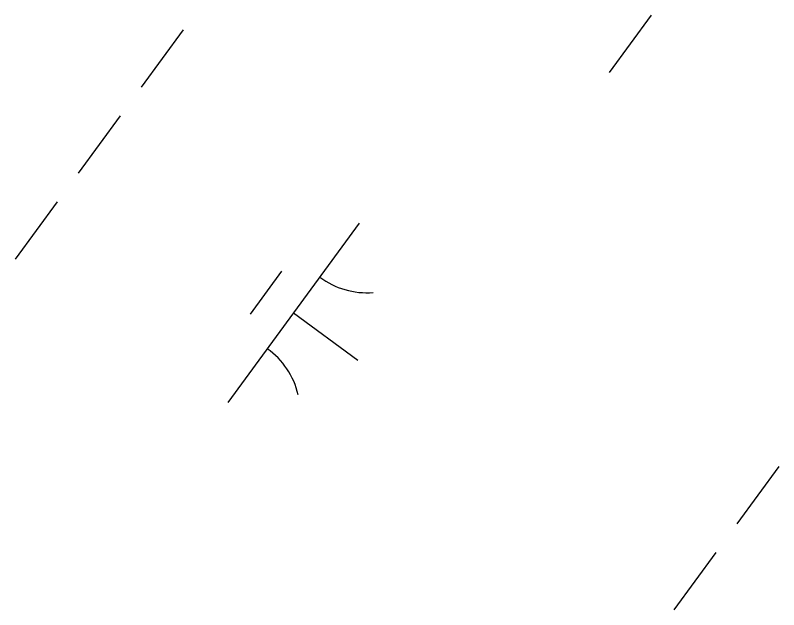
# Model space of a CAD drawing. Extents: x 3905714 to 3926767, y 183354 to 205755.
# Drawn here: x 3913420.5 to 3913592.5, y 192977.8 to 193111.7 of the extents above; entities that cross this region are included whole.
import ezdxf

# ---------------------------------------------------------------- set-up
doc = ezdxf.new("R2010")
doc.units = 0
doc.layers.add('V-WETL-SWMP', color=7, linetype='Continuous')

msp = doc.modelspace()

# ---------------------------------------------------------------- linework, layer by layer
at = {"layer": 'V-WETL-SWMP'}
for p, q in [((3913563.74, 193111.68), (3913554.28, 193098.77)), ((3913458.33, 193108.38), (3913448.87, 193095.48)), ((3913444.14, 193089.02), (3913434.69, 193076.12)), ((3913429.96, 193069.66), (3913420.5, 193056.76)), ((3913497.97, 193064.83), (3913468.42, 193024.5)), ((3913480.51, 193054.07), (3913473.42, 193044.39)), ((3913483.19, 193044.67), (3913497.71, 193034.03)), ((3913592.5, 193010.08), (3913583.05, 192997.17)), ((3913578.32, 192990.72), (3913568.86, 192977.81))]:
    msp.add_line(p, q, dxfattribs=at)
for centre, start, end in [((3913499.71, 193066.81), 233, 274.5436), ((3913467.06, 193022.24), 13, 54.5436)]:
    msp.add_arc(centre, 17.62, start, end, dxfattribs=at)

doc.saveas('drawing.dxf')
